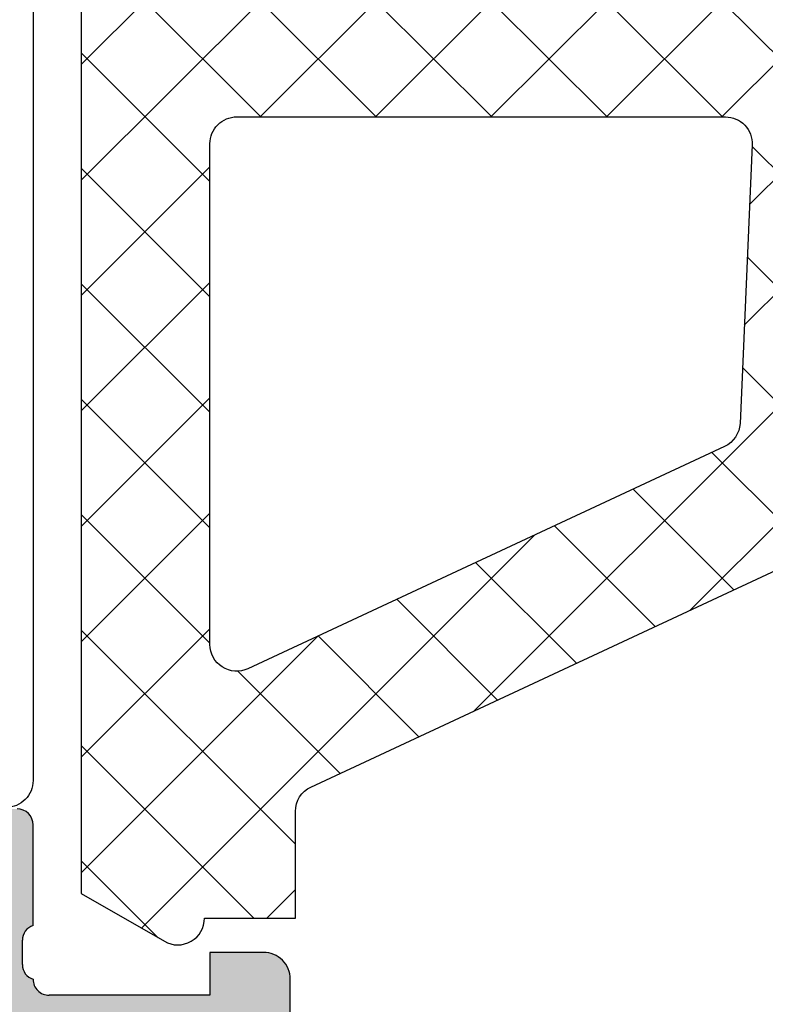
# Model space of a CAD drawing. Header units: millimetres. Extents: x 247761 to 294611, y 172579 to 236863.
# Tile 473 of 596: x 261846 to 261860, y 198228 to 198246. Entities that reach past the tile are written whole.
import ezdxf

# ---------------------------------------------------------------- set-up
doc = ezdxf.new("R2010")
doc.units = ezdxf.units.MM
doc.layers.add('FASÁDA DETAILNÍ', color=4, linetype='Continuous')
doc.layers.add('NOVA', color=240, linetype='Continuous')
pattern_1 = [(135, (0, 0), (-1.077630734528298, -1.077630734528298), []), (225, (0, 0), (1.077630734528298, -1.077630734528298), [])]

# ---------------------------------------------------------------- blocks, each defined once
blk = doc.blocks.new('A$C69D17D4D')
at = {"layer": 'FASÁDA DETAILNÍ'}
h = blk.add_hatch(dxfattribs=at)
h.set_pattern_fill('ANSI37', color=256, scale=0.48, angle=90, style=0)
h.set_pattern_definition(pattern_1)
edge = h.paths.add_edge_path(flags=16)
edge.add_line((-12794.16441493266, 24890.2193893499), (-12795.55726893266, 24890.1196453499))
edge.add_arc((-12795.60012642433, 24890.71811226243), 0.599999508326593, 179.999991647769, 274.0960805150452, ccw=False)
edge.add_arc((-12795.60012642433, 24890.71811243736), 0.5999995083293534, 85.90391948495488, 180.000008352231, ccw=False)
edge.add_line((-12795.55726893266, 24891.3165793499), (-12794.16441493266, 24891.21683534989))
edge.add_arc((-12794.20012940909, 24890.7181123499), 0.5000001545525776, -85.9039355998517, 85.90393559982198, ccw=False)
edge = h.paths.add_edge_path(flags=16)
edge.add_arc((-12791.0001213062, 24892.31810897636), 0.4999996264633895, 179.9999571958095, 270.00004280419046, ccw=False)
edge.add_line((-12791.50012093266, 24892.31810934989), (-12791.50012093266, 24895.91179434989))
edge.add_arc((-12791.00012059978, 24895.9117943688), 0.5000003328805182, 66.7819733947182, 180.0000021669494, ccw=False)
edge.add_line((-12790.80300493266, 24896.3713003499), (-12784.47190293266, 24893.65542234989))
edge.add_arc((-12784.66901885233, 24893.19591700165), 0.4999998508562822, -2.5001106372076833, 66.78191820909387, ccw=False)
edge.add_line((-12784.16949493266, 24893.1741063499), (-12784.20782093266, 24892.29629934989))
edge.add_arc((-12784.70734454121, 24892.31810883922), 0.4999994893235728, 269.9999551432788, 357.5000208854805, ccw=False)
edge.add_line((-12784.70734493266, 24891.81810934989), (-12791.00012093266, 24891.81810934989))
edge = h.paths.add_edge_path(flags=16)
edge.add_line((-12785.59195893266, 24866.7641903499), (-12794.48881193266, 24862.61552034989))
edge.add_arc((-12794.70012106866, 24863.06867409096), 0.4999998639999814, 179.9999703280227, 295.00000791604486, ccw=False)
edge.add_line((-12795.20012093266, 24863.0686743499), (-12795.20012093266, 24872.4181093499))
edge.add_arc((-12794.7001213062, 24872.41810972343), 0.4999996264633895, 89.99995719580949, 180.0000428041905, ccw=False)
edge.add_line((-12794.70012093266, 24872.9181093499), (-12785.57619793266, 24872.9181093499))
edge.add_arc((-12785.57619809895, 24872.41810928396), 0.5000000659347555, -2.5000272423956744, 89.99998094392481, ccw=False)
edge.add_line((-12785.07667393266, 24872.39629934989), (-12785.30374393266, 24867.1955353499))
edge.add_arc((-12785.80326933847, 24867.2173450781), 0.5000012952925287, 295.00009198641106, 357.5000025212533, ccw=False)
edge = h.paths.add_edge_path(flags=16)
edge.add_arc((-12794.7001213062, 24875.61810897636), 0.4999996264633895, 179.9999571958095, 270.00004280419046, ccw=False)
edge.add_line((-12795.20012093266, 24875.61810934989), (-12795.20012093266, 24882.81810934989))
edge.add_arc((-12794.7001213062, 24882.81810972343), 0.4999996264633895, 89.99995719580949, 180.0000428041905, ccw=False)
edge.add_line((-12794.70012093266, 24883.31810934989), (-12793.50012093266, 24883.31810934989))
edge.add_arc((-12793.50011943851, 24885.31810785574), 1.99999850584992, 269.9999571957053, 360.0000428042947)
edge.add_line((-12791.50012093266, 24885.31810934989), (-12791.50012093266, 24889.11810934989))
edge.add_arc((-12791.0001213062, 24889.11810972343), 0.4999996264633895, 89.99995719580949, 180.0000428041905, ccw=False)
edge.add_line((-12791.00012093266, 24889.61810934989), (-12784.84705993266, 24889.61810934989))
edge.add_arc((-12784.84706009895, 24889.11810928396), 0.5000000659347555, -2.5000272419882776, 89.99998094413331, ccw=False)
edge.add_line((-12784.34753593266, 24889.09629934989), (-12784.58767093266, 24883.59629934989))
edge.add_arc((-12785.08719454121, 24883.61810883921), 0.4999994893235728, 269.9999551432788, 357.5000208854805, ccw=False)
edge.add_line((-12785.08719493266, 24883.11810934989), (-12790.40012093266, 24883.11810934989))
edge.add_arc((-12790.40012093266, 24882.01810934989), 1.099999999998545, 90, 270)
edge.add_line((-12790.40012093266, 24880.9181093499), (-12785.22690993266, 24880.9181093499))
edge.add_arc((-12785.22691009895, 24880.41810928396), 0.5000000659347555, -2.5000272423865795, 89.99998094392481, ccw=False)
edge.add_line((-12784.72738593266, 24880.39629934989), (-12784.93695893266, 24875.59629934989))
edge.add_arc((-12785.43648254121, 24875.61810883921), 0.49999948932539, 269.9999551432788, 357.50002088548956, ccw=False)
edge.add_line((-12785.43648293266, 24875.11810934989), (-12794.70012093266, 24875.11810934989))
edge = h.paths.add_edge_path()
edge.add_line((-12793.31366393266, 24860.40505634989), (-12784.52579793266, 24864.50290534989))
edge.add_ellipse((-12785.79365542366, 24867.22183071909), major_axis=(-3.000002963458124, 0), ratio=1, start_angle=115.0000306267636, end_angle=177.4999411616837)
edge.add_line((-12782.79650793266, 24867.09096934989), (-12782.76817393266, 24867.73991934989))
edge.add_ellipse((-12782.26865032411, 24867.71810986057), major_axis=(-0.4999994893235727, 0), ratio=1, start_angle=269.9999551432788, end_angle=357.50002088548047, ccw=False)
edge.add_line((-12782.26864993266, 24868.21810934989), (-12781.30012093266, 24868.21810934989))
edge.add_ellipse((-12781.30012085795, 24868.31810927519), major_axis=(-0.09999992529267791, 0), ratio=1, start_angle=89.99995719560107, end_angle=180.0000428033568)
edge.add_line((-12781.20012093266, 24868.31810934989), (-12781.20012093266, 24868.9181093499))
edge.add_ellipse((-12781.30012085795, 24868.9181094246), major_axis=(-0.09999992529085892, 0), ratio=1, start_angle=179.9999571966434, end_angle=270.0000428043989)
edge.add_line((-12781.30012093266, 24869.01810934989), (-12782.20315893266, 24869.01810934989))
edge.add_ellipse((-12782.20315876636, 24869.51810941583), major_axis=(-0.5000000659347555, 0), ratio=1, start_angle=-2.5000272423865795, end_angle=89.99998094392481, ccw=False)
edge.add_line((-12782.70268293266, 24869.5399193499), (-12782.30884493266, 24878.4402133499))
edge.add_ellipse((-12781.80933365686, 24878.41810924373), major_axis=(-0.5000001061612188, 0), ratio=1, start_angle=269.999917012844, end_angle=357.466230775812, ccw=False)
edge.add_line((-12781.80933293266, 24878.9181093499), (-12781.20012093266, 24878.9181093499))
edge.add_ellipse((-12781.20012085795, 24879.01810927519), major_axis=(-0.09999992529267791, 0), ratio=1, start_angle=89.99995719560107, end_angle=180.0000428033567)
edge.add_line((-12781.10012093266, 24879.01810934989), (-12781.10012093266, 24879.61810934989))
edge.add_ellipse((-12781.20012085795, 24879.6181094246), major_axis=(-0.0999999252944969, 0), ratio=1, start_angle=179.9999571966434, end_angle=270.0000428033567)
edge.add_line((-12781.20012093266, 24879.71810934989), (-12781.72968293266, 24879.71810934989))
edge.add_ellipse((-12781.72968323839, 24880.21810984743), major_axis=(-0.5000004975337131, 0), ratio=1, start_angle=-2.5336979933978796, end_angle=90.00003503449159, ccw=False)
edge.add_line((-12782.22919493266, 24880.24021334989), (-12781.71853893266, 24891.7804383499))
edge.add_ellipse((-12781.21901433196, 24891.75862881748), major_axis=(-0.5000004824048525, 0), ratio=1, start_angle=266.78294269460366, end_angle=357.5000209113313, ccw=False)
edge.add_line((-12781.19095493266, 24892.2578413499), (-12776.05721193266, 24891.96927834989))
edge.add_ellipse((-12776.17276735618, 24891.55886034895), major_axis=(-0.4263754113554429, 0), ratio=1, start_angle=110.75897237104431, end_angle=254.2751455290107, ccw=False)
edge.add_line((-12776.02164393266, 24891.16016534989), (-12776.25424693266, 24891.1614053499))
edge.add_line((-12776.25424693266, 24891.1614053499), (-12778.13682593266, 24891.45954334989))
edge.add_line((-12778.13682593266, 24891.45954334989), (-12780.98611093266, 24891.05911734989))
edge.add_ellipse((-12780.94436033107, 24890.76203675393), major_axis=(-0.2999999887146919, 0), ratio=1, start_angle=-82.00025595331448, end_angle=34.59774638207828)
edge.add_ellipse((-12778.7217892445, 24892.2951501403), major_axis=(-3.00004793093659, 0), ratio=1, start_angle=34.59764128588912, end_angle=108.0084245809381)
edge.add_line((-12777.79430393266, 24889.44207134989), (-12775.53941293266, 24890.0756473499))
edge.add_ellipse((-12775.70034247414, 24890.85085985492), major_axis=(-0.7917403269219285, 0), ratio=1, start_angle=101.7276897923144, end_angle=173.2016537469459)
edge.add_line((-12774.91416893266, 24890.75713734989), (-12774.91294793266, 24891.81534734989))
edge.add_ellipse((-12776.09203415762, 24891.68622310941), major_axis=(-1.18613548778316, 0), ratio=1, start_angle=186.2496781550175, end_angle=251.3444235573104)
edge.add_line((-12775.71261493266, 24892.81003734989), (-12778.95395493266, 24893.90437034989))
edge.add_line((-12778.95395493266, 24893.90437034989), (-12787.00374993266, 24896.79414834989))
edge.add_line((-12787.00374993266, 24896.79414834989), (-12796.90162693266, 24901.12695734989))
edge.add_ellipse((-12797.09989699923, 24900.66794836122), major_axis=(-0.5000002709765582, 0), ratio=1, start_angle=246.6379505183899, end_angle=359.9334236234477)
edge.add_line((-12797.59989693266, 24900.6685293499), (-12797.60053193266, 24900.12182834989))
edge.add_ellipse((-12797.10053182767, 24900.12124807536), major_axis=(-0.5000004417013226, 0), ratio=1, start_angle=-0.06649451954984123, end_angle=66.07917546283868)
edge.add_line((-12797.30326893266, 24899.66419434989), (-12794.09926593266, 24898.2624383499))
edge.add_ellipse((-12794.50012027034, 24897.34629727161), major_axis=(-0.9999993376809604, 0), ratio=1, start_angle=179.9999471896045, end_angle=246.3683852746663, ccw=False)
edge.add_line((-12793.50012093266, 24897.34629634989), (-12793.50012093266, 24892.1183543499))
edge.add_line((-12793.50012093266, 24892.1183543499), (-12795.29959993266, 24892.1183453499))
edge.add_line((-12795.29959993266, 24892.1183453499), (-12795.43754193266, 24892.63314634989))
edge.add_ellipse((-12795.71469595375, 24892.51838109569), major_axis=(-0.2999756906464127, 0), ratio=1, start_angle=202.4937002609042, end_angle=292.50356669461)
edge.add_line((-12795.82950893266, 24892.7955153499), (-12797.09963593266, 24891.94634834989))
edge.add_ellipse((-12796.5999151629, 24891.08048416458), major_axis=(-0.9997207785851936, 0), ratio=1, start_angle=-60.00923930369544, end_angle=0.007611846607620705)
edge.add_line((-12797.59963593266, 24891.08035134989), (-12797.59960493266, 24890.35599034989))
edge.add_ellipse((-12796.59986710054, 24890.35619840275), major_axis=(-0.9997378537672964, 0), ratio=1, start_angle=0.01192367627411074, end_angle=60.00867505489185)
edge.add_line((-12797.09960493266, 24889.4903243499), (-12795.82950893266, 24888.6411573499))
edge.add_ellipse((-12795.71469704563, 24888.91830484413), major_axis=(-0.2999875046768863, 0), ratio=1, start_angle=67.49759382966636, end_angle=157.50139619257)
edge.add_line((-12795.43754193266, 24888.8035113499), (-12795.29956993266, 24889.31832734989))
edge.add_line((-12795.29956993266, 24889.31832734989), (-12793.50012093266, 24889.31833534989))
edge.add_line((-12793.50012093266, 24889.31833534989), (-12793.50012093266, 24886.1181083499))
edge.add_ellipse((-12793.80012070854, 24886.11810812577), major_axis=(-0.2999997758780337, 0), ratio=1, start_angle=89.99995719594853, end_angle=180.0000428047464, ccw=False)
edge.add_line((-12793.80012093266, 24885.81810834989), (-12797.10011693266, 24885.81810834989))
edge.add_ellipse((-12797.1001173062, 24885.31810872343), major_axis=(-0.4999996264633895, 0), ratio=1, start_angle=-90.00004280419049, end_angle=4.280419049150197e-05)
edge.add_line((-12797.60011693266, 24885.31810834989), (-12797.60011693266, 24858.42048634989))
edge.add_line((-12797.60011693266, 24858.42048634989), (-12796.04972493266, 24857.5253683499))
edge.add_ellipse((-12795.7997248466, 24857.95838090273), major_axis=(-0.4999999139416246, 0), ratio=1, start_angle=59.99998291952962, end_angle=179.999936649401)
edge.add_line((-12795.29972493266, 24857.95838034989), (-12793.60235393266, 24857.95838034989))
edge.add_line((-12793.60235393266, 24857.95838034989), (-12793.60235393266, 24859.95190234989))
edge.add_ellipse((-12793.10235367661, 24859.95190269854), major_axis=(-0.500000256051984, 0), ratio=1, start_angle=-64.99987141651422, end_angle=3.9951416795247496e-05, ccw=False)
h = blk.add_hatch(dxfattribs=at)
h.set_pattern_fill('ANSI37', color=256, scale=0.48, angle=90, style=0)
h.set_pattern_definition(pattern_1)
edge = h.paths.add_edge_path(flags=16)
edge.add_line((-12794.16441475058, 24890.2193893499), (-12795.55726875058, 24890.1196453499))
edge.add_arc((-12795.60012624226, 24890.71811226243), 0.599999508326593, 179.999991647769, 274.0960805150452, ccw=False)
edge.add_arc((-12795.60012624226, 24890.71811243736), 0.5999995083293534, 85.90391948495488, 180.000008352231, ccw=False)
edge.add_line((-12795.55726875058, 24891.3165793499), (-12794.16441475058, 24891.21683534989))
edge.add_arc((-12794.20012922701, 24890.7181123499), 0.5000001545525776, -85.9039355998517, 85.90393559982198, ccw=False)
edge = h.paths.add_edge_path(flags=16)
edge.add_arc((-12791.00012112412, 24892.31810897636), 0.4999996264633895, 179.9999571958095, 270.00004280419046, ccw=False)
edge.add_line((-12791.50012075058, 24892.31810934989), (-12791.50012075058, 24895.91179434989))
edge.add_arc((-12791.0001204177, 24895.9117943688), 0.5000003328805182, 66.7819733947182, 180.0000021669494, ccw=False)
edge.add_line((-12790.80300475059, 24896.3713003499), (-12784.47190275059, 24893.65542234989))
edge.add_arc((-12784.66901867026, 24893.19591700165), 0.4999998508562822, -2.5001106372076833, 66.78191820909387, ccw=False)
edge.add_line((-12784.16949475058, 24893.1741063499), (-12784.20782075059, 24892.29629934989))
edge.add_arc((-12784.70734435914, 24892.31810883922), 0.4999994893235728, 269.9999551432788, 357.5000208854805, ccw=False)
edge.add_line((-12784.70734475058, 24891.81810934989), (-12791.00012075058, 24891.81810934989))
edge = h.paths.add_edge_path(flags=16)
edge.add_line((-12785.59195875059, 24866.7641903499), (-12794.48881175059, 24862.61552034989))
edge.add_arc((-12794.70012088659, 24863.06867409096), 0.4999998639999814, 179.9999703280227, 295.00000791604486, ccw=False)
edge.add_line((-12795.20012075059, 24863.0686743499), (-12795.20012075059, 24872.4181093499))
edge.add_arc((-12794.70012112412, 24872.41810972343), 0.4999996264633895, 89.99995719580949, 180.0000428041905, ccw=False)
edge.add_line((-12794.70012075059, 24872.9181093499), (-12785.57619775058, 24872.9181093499))
edge.add_arc((-12785.57619791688, 24872.41810928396), 0.5000000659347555, -2.5000272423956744, 89.99998094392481, ccw=False)
edge.add_line((-12785.07667375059, 24872.39629934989), (-12785.30374375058, 24867.1955353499))
edge.add_arc((-12785.80326915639, 24867.2173450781), 0.5000012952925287, 295.00009198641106, 357.5000025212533, ccw=False)
edge = h.paths.add_edge_path(flags=16)
edge.add_arc((-12794.70012112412, 24875.61810897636), 0.4999996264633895, 179.9999571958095, 270.00004280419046, ccw=False)
edge.add_line((-12795.20012075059, 24875.61810934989), (-12795.20012075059, 24882.81810934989))
edge.add_arc((-12794.70012112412, 24882.81810972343), 0.4999996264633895, 89.99995719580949, 180.0000428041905, ccw=False)
edge.add_line((-12794.70012075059, 24883.31810934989), (-12793.50012075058, 24883.31810934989))
edge.add_arc((-12793.50011925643, 24885.31810785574), 1.99999850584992, 269.9999571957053, 360.0000428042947)
edge.add_line((-12791.50012075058, 24885.31810934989), (-12791.50012075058, 24889.11810934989))
edge.add_arc((-12791.00012112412, 24889.11810972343), 0.4999996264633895, 89.99995719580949, 180.0000428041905, ccw=False)
edge.add_line((-12791.00012075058, 24889.61810934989), (-12784.84705975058, 24889.61810934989))
edge.add_arc((-12784.84705991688, 24889.11810928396), 0.5000000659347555, -2.5000272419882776, 89.99998094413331, ccw=False)
edge.add_line((-12784.34753575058, 24889.09629934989), (-12784.58767075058, 24883.59629934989))
edge.add_arc((-12785.08719435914, 24883.61810883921), 0.4999994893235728, 269.9999551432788, 357.5000208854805, ccw=False)
edge.add_line((-12785.08719475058, 24883.11810934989), (-12790.40012075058, 24883.11810934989))
edge.add_arc((-12790.40012075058, 24882.01810934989), 1.099999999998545, 90, 270)
edge.add_line((-12790.40012075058, 24880.9181093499), (-12785.22690975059, 24880.9181093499))
edge.add_arc((-12785.22690991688, 24880.41810928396), 0.5000000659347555, -2.5000272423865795, 89.99998094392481, ccw=False)
edge.add_line((-12784.72738575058, 24880.39629934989), (-12784.93695875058, 24875.59629934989))
edge.add_arc((-12785.43648235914, 24875.61810883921), 0.49999948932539, 269.9999551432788, 357.50002088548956, ccw=False)
edge.add_line((-12785.43648275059, 24875.11810934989), (-12794.70012075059, 24875.11810934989))
edge = h.paths.add_edge_path()
edge.add_line((-12793.31366375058, 24860.40505634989), (-12784.52579775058, 24864.50290534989))
edge.add_ellipse((-12785.79365524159, 24867.22183071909), major_axis=(-3.000002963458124, 0), ratio=1, start_angle=115.0000306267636, end_angle=177.4999411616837)
edge.add_line((-12782.79650775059, 24867.09096934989), (-12782.76817375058, 24867.73991934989))
edge.add_ellipse((-12782.26865014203, 24867.71810986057), major_axis=(-0.4999994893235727, 0), ratio=1, start_angle=269.9999551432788, end_angle=357.50002088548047, ccw=False)
edge.add_line((-12782.26864975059, 24868.21810934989), (-12781.30012075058, 24868.21810934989))
edge.add_ellipse((-12781.30012067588, 24868.31810927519), major_axis=(-0.09999992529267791, 0), ratio=1, start_angle=89.99995719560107, end_angle=180.0000428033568)
edge.add_line((-12781.20012075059, 24868.31810934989), (-12781.20012075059, 24868.9181093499))
edge.add_ellipse((-12781.30012067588, 24868.9181094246), major_axis=(-0.09999992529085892, 0), ratio=1, start_angle=179.9999571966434, end_angle=270.0000428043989)
edge.add_line((-12781.30012075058, 24869.01810934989), (-12782.20315875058, 24869.01810934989))
edge.add_ellipse((-12782.20315858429, 24869.51810941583), major_axis=(-0.5000000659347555, 0), ratio=1, start_angle=-2.5000272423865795, end_angle=89.99998094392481, ccw=False)
edge.add_line((-12782.70268275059, 24869.5399193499), (-12782.30884475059, 24878.4402133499))
edge.add_ellipse((-12781.80933347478, 24878.41810924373), major_axis=(-0.5000001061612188, 0), ratio=1, start_angle=269.999917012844, end_angle=357.466230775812, ccw=False)
edge.add_line((-12781.80933275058, 24878.9181093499), (-12781.20012075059, 24878.9181093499))
edge.add_ellipse((-12781.20012067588, 24879.01810927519), major_axis=(-0.09999992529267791, 0), ratio=1, start_angle=89.99995719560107, end_angle=180.0000428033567)
edge.add_line((-12781.10012075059, 24879.01810934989), (-12781.10012075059, 24879.61810934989))
edge.add_ellipse((-12781.20012067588, 24879.6181094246), major_axis=(-0.0999999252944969, 0), ratio=1, start_angle=179.9999571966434, end_angle=270.0000428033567)
edge.add_line((-12781.20012075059, 24879.71810934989), (-12781.72968275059, 24879.71810934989))
edge.add_ellipse((-12781.72968305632, 24880.21810984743), major_axis=(-0.5000004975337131, 0), ratio=1, start_angle=-2.5336979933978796, end_angle=90.00003503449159, ccw=False)
edge.add_line((-12782.22919475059, 24880.24021334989), (-12781.71853875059, 24891.7804383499))
edge.add_ellipse((-12781.21901414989, 24891.75862881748), major_axis=(-0.5000004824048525, 0), ratio=1, start_angle=266.78294269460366, end_angle=357.5000209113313, ccw=False)
edge.add_line((-12781.19095475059, 24892.2578413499), (-12776.05721175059, 24891.96927834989))
edge.add_ellipse((-12776.17276717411, 24891.55886034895), major_axis=(-0.4263754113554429, 0), ratio=1, start_angle=110.75897237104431, end_angle=254.2751455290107, ccw=False)
edge.add_line((-12776.02164375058, 24891.16016534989), (-12776.25424675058, 24891.1614053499))
edge.add_line((-12776.25424675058, 24891.1614053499), (-12778.13682575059, 24891.45954334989))
edge.add_line((-12778.13682575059, 24891.45954334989), (-12780.98611075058, 24891.05911734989))
edge.add_ellipse((-12780.94436014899, 24890.76203675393), major_axis=(-0.2999999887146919, 0), ratio=1, start_angle=-82.00025595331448, end_angle=34.59774638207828)
edge.add_ellipse((-12778.72178906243, 24892.2951501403), major_axis=(-3.00004793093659, 0), ratio=1, start_angle=34.59764128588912, end_angle=108.0084245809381)
edge.add_line((-12777.79430375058, 24889.44207134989), (-12775.53941275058, 24890.0756473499))
edge.add_ellipse((-12775.70034229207, 24890.85085985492), major_axis=(-0.7917403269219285, 0), ratio=1, start_angle=101.7276897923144, end_angle=173.2016537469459)
edge.add_line((-12774.91416875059, 24890.75713734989), (-12774.91294775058, 24891.81534734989))
edge.add_ellipse((-12776.09203397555, 24891.68622310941), major_axis=(-1.18613548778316, 0), ratio=1, start_angle=186.2496781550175, end_angle=251.3444235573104)
edge.add_line((-12775.71261475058, 24892.81003734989), (-12778.95395475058, 24893.90437034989))
edge.add_line((-12778.95395475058, 24893.90437034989), (-12787.00374975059, 24896.79414834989))
edge.add_line((-12787.00374975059, 24896.79414834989), (-12796.90162675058, 24901.12695734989))
edge.add_ellipse((-12797.09989681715, 24900.66794836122), major_axis=(-0.5000002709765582, 0), ratio=1, start_angle=246.6379505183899, end_angle=359.9334236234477)
edge.add_line((-12797.59989675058, 24900.6685293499), (-12797.60053175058, 24900.12182834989))
edge.add_ellipse((-12797.1005316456, 24900.12124807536), major_axis=(-0.5000004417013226, 0), ratio=1, start_angle=-0.06649451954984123, end_angle=66.07917546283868)
edge.add_line((-12797.30326875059, 24899.66419434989), (-12794.09926575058, 24898.2624383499))
edge.add_ellipse((-12794.50012008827, 24897.34629727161), major_axis=(-0.9999993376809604, 0), ratio=1, start_angle=179.9999471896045, end_angle=246.3683852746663, ccw=False)
edge.add_line((-12793.50012075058, 24897.34629634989), (-12793.50012075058, 24892.1183543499))
edge.add_line((-12793.50012075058, 24892.1183543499), (-12795.29959975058, 24892.1183453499))
edge.add_line((-12795.29959975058, 24892.1183453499), (-12795.43754175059, 24892.63314634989))
edge.add_ellipse((-12795.71469577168, 24892.51838109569), major_axis=(-0.2999756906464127, 0), ratio=1, start_angle=202.4937002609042, end_angle=292.50356669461)
edge.add_line((-12795.82950875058, 24892.7955153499), (-12797.09963575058, 24891.94634834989))
edge.add_ellipse((-12796.59991498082, 24891.08048416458), major_axis=(-0.9997207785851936, 0), ratio=1, start_angle=-60.00923930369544, end_angle=0.007611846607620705)
edge.add_line((-12797.59963575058, 24891.08035134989), (-12797.59960475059, 24890.35599034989))
edge.add_ellipse((-12796.59986691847, 24890.35619840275), major_axis=(-0.9997378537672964, 0), ratio=1, start_angle=0.01192367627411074, end_angle=60.00867505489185)
edge.add_line((-12797.09960475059, 24889.4903243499), (-12795.82950875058, 24888.6411573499))
edge.add_ellipse((-12795.71469686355, 24888.91830484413), major_axis=(-0.2999875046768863, 0), ratio=1, start_angle=67.49759382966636, end_angle=157.50139619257)
edge.add_line((-12795.43754175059, 24888.8035113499), (-12795.29956975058, 24889.31832734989))
edge.add_line((-12795.29956975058, 24889.31832734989), (-12793.50012075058, 24889.31833534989))
edge.add_line((-12793.50012075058, 24889.31833534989), (-12793.50012075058, 24886.1181083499))
edge.add_ellipse((-12793.80012052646, 24886.11810812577), major_axis=(-0.2999997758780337, 0), ratio=1, start_angle=89.99995719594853, end_angle=180.0000428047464, ccw=False)
edge.add_line((-12793.80012075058, 24885.81810834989), (-12797.10011675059, 24885.81810834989))
edge.add_ellipse((-12797.10011712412, 24885.31810872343), major_axis=(-0.4999996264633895, 0), ratio=1, start_angle=-90.00004280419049, end_angle=4.280419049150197e-05)
edge.add_line((-12797.60011675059, 24885.31810834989), (-12797.60011675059, 24858.42048634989))
edge.add_line((-12797.60011675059, 24858.42048634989), (-12796.04972475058, 24857.5253683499))
edge.add_ellipse((-12795.79972466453, 24857.95838090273), major_axis=(-0.4999999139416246, 0), ratio=1, start_angle=59.99998291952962, end_angle=179.999936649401)
edge.add_line((-12795.29972475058, 24857.95838034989), (-12793.60235375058, 24857.95838034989))
edge.add_line((-12793.60235375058, 24857.95838034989), (-12793.60235375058, 24859.95190234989))
edge.add_ellipse((-12793.10235349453, 24859.95190269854), major_axis=(-0.500000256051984, 0), ratio=1, start_angle=-64.99987141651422, end_angle=3.9951416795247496e-05, ccw=False)
h = blk.add_hatch(dxfattribs=at)
h.set_pattern_fill('LINIE', color=256, scale=1.2, angle=270, style=0)
h.set_pattern_definition([(270, (-12817.78308286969, 24899.94272540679), (1.2, -2.20433997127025e-16), [])])
edge = h.paths.add_edge_path()
edge.add_arc((-12799.80931041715, 24896.40802904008), 0.3000000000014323, 179.9979247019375, 269.9979247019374)
edge.add_line((-12799.80932128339, 24896.10802904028), (-12798.99898995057, 24896.10800041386))
edge.add_arc((-12798.99900538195, 24895.608003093), 0.4999973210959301, -0.0023822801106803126, 89.99823168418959, ccw=False)
edge.add_line((-12798.49900806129, 24895.60798230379), (-12798.4976875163, 24894.76691005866))
edge.add_arc((-12798.2976875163, 24894.76691005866), 0.1999999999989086, 180, 270)
edge.add_line((-12798.2976875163, 24894.56691005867), (-12794.19768751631, 24894.56691005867))
edge.add_arc((-12794.19768751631, 24894.06691005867), 0.5, 0, 90, ccw=False)
edge.add_line((-12793.69768751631, 24894.06691005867), (-12793.69768751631, 24893.23616083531))
edge.add_arc((-12794.69768751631, 24893.23616083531), 1, -74.99999999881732, 0, ccw=False)
edge.add_line((-12794.43886847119, 24892.27023500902), (-12795.19768751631, 24892.06691005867))
edge.add_line((-12795.19768751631, 24892.06691005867), (-12795.19768751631, 24893.06691005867))
edge.add_line((-12795.19768751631, 24893.06691005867), (-12797.4976875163, 24893.06691005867))
edge.add_arc((-12797.49597827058, 24892.06278357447), 1.004127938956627, 90.09753001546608, 179.7659122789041)
edge.add_line((-12798.50009782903, 24892.06688602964), (-12798.50009782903, 24889.0670076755))
edge.add_arc((-12797.49597848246, 24889.07103603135), 1.004127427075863, 180.2298596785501, 269.9024820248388)
edge.add_line((-12797.4976875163, 24888.06691005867), (-12795.19768751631, 24888.06691005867))
edge.add_line((-12795.19768751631, 24888.06691005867), (-12795.19768751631, 24889.06691005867))
edge.add_line((-12795.19768751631, 24889.06691005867), (-12794.43886847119, 24888.86358510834))
edge.add_arc((-12794.69768751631, 24887.89765928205), 0.9999999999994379, 0, 74.99999999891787, ccw=False)
edge.add_line((-12793.69768751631, 24887.89765928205), (-12793.69768751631, 24887.06691005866))
edge.add_arc((-12794.19768751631, 24887.06691005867), 0.499999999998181, 269.99999999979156, 359.9999999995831, ccw=False)
edge.add_line((-12794.19768751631, 24886.56691005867), (-12798.2976875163, 24886.56691005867))
edge.add_arc((-12798.2959589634, 24886.36273696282), 0.2041804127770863, 90.4850610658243, 178.8441310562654)
edge.add_line((-12798.50009782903, 24886.36685576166), (-12798.50012075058, 24860.52548895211))
edge.add_arc((-12799.00011807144, 24860.52550438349), 0.499997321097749, 269.99761772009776, 359.99823168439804, ccw=False)
edge.add_line((-12799.00013886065, 24860.02550706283), (-12799.81047019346, 24860.02553568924))
edge.add_arc((-12799.8104810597, 24859.72553568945), 0.2999999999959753, 89.99792470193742, 179.9979247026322)
edge.add_line((-12800.1104810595, 24859.72554655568), (-12800.11023603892, 24857.32554816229))
edge.add_arc((-12800.61023201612, 24857.32556363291), 0.4999959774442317, 269.9976222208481, 359.9982271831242, ccw=False)
edge.add_line((-12800.610252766, 24856.8255676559), (-12804.0867942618, 24856.82569430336))
edge.add_arc((-12803.94444776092, 24857.81550722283), 0.9999960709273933, 147.2709086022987, 261.81631665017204, ccw=False)
edge.add_line((-12804.78568082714, 24858.35617261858), (-12803.46712839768, 24860.63978170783))
edge.add_arc((-12803.90013205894, 24860.88979736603), 0.5000000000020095, 329.9979281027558, 359.9978647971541)
edge.add_line((-12803.40013205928, 24860.88977873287), (-12803.39904574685, 24895.24404748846))
edge.add_arc((-12803.89904574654, 24895.24406507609), 0.5000000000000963, 359.9979846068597, 389.9979213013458)
edge.add_line((-12803.4660239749, 24895.49404936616), (-12804.78441097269, 24897.77775396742))
edge.add_arc((-12803.94313874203, 24898.31835842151), 0.9999960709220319, 98.17953275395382, 212.7249408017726, ccw=False)
edge.add_line((-12804.08541353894, 24899.30818165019), (-12800.60887204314, 24899.30805500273))
edge.add_arc((-12800.60888751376, 24898.80805902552), 0.4999959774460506, -0.002377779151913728, 89.99822718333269, ccw=False)
edge.add_line((-12800.10889153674, 24898.80803827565), (-12800.10931041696, 24896.40803990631))
edge = h.paths.add_edge_path(flags=16)
edge.add_line((-12800.299586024, 24872.21691630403), (-12801.59958013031, 24872.21691630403))
edge.add_arc((-12801.59958376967, 24871.71691994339), 0.499996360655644, 89.99958295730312, 180.0004170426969)
edge.add_line((-12802.09958013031, 24871.71691630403), (-12802.09958013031, 24862.86692240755))
edge.add_arc((-12801.59958376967, 24862.86691876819), 0.4999963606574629, 179.9995829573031, 270.0004170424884)
edge.add_line((-12801.59958013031, 24862.36692240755), (-12800.29958602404, 24862.36692240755))
edge.add_arc((-12800.29956945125, 24862.86692240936), 0.500000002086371, 269.9981008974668, 359.9999997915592)
edge.add_line((-12799.79956944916, 24862.86692240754), (-12799.79956944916, 24871.71691630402))
edge.add_arc((-12800.29956945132, 24871.71691630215), 0.5000000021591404, 2.151109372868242e-07, 90.00189908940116)
edge = h.paths.add_edge_path(flags=16)
edge.add_arc((-12800.29956944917, 24882.41692240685), 0.5, 359.9999999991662, 450)
edge.add_line((-12800.29956944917, 24882.91692240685), (-12801.59958013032, 24882.91692240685))
edge.add_arc((-12801.59958013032, 24882.41692240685), 0.499999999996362, 90, 180.0000000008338)
edge.add_line((-12802.09958013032, 24882.41692240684), (-12802.09958013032, 24873.71691630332))
edge.add_arc((-12801.59958013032, 24873.71691630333), 0.5, 180.0000000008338, 269.9999999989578)
edge.add_line((-12801.59958013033, 24873.21691630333), (-12800.29956944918, 24873.21691630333))
edge.add_arc((-12800.29956944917, 24873.71691630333), 0.5, 269.9999999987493, 359.9999999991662)
edge.add_line((-12799.79956944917, 24873.71691630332), (-12799.79956944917, 24882.41692240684))
edge = h.paths.add_edge_path(flags=16)
edge.add_arc((-12801.59958376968, 24884.41691876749), 0.4999963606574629, 179.9995829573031, 270.0004170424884)
edge.add_line((-12801.59958013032, 24883.91692240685), (-12800.29958602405, 24883.91692240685))
edge.add_arc((-12800.29956945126, 24884.41692240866), 0.5000000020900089, 269.9981008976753, 359.9999997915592)
edge.add_line((-12799.79956944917, 24884.41692240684), (-12799.79956944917, 24893.26693156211))
edge.add_arc((-12800.29955419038, 24893.26693156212), 0.4999847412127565, 359.9999999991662, 449.9999999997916)
edge.add_line((-12800.29955419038, 24893.76691630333), (-12801.59956487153, 24893.76691630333))
edge.add_arc((-12801.59956487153, 24893.26690104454), 0.5000152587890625, 90.00000000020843, 180.0000000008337)
edge.add_line((-12802.09958013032, 24893.26690104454), (-12802.09958013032, 24884.41692240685))
h = blk.add_hatch(color=256, dxfattribs=at)
edge = h.paths.add_edge_path()
edge.add_arc((-12816.79999002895, 24856.93811970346), 0.120000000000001, 180.0000000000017, 270.00000000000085, ccw=False)
edge.add_line((-12816.91999002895, 24856.93811970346), (-12816.91999002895, 24859.69811770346))
edge.add_arc((-12817.21999002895, 24859.69811770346), 0.3000000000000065, 360, 449.9999999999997)
edge.add_line((-12817.21999002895, 24859.99811770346), (-12818.199964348, 24859.99811770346))
edge.add_arc((-12818.199964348, 24859.69811770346), 0.3000000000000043, 89.99999999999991, 180)
edge.add_line((-12818.499964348, 24859.69811770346), (-12818.499964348, 24857.81810670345))
edge.add_arc((-12818.57883144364, 24857.55056336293), 0.2789255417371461, -1.1628700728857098, 73.57540544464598, ccw=False)
edge.add_line((-12818.299963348, 24857.54490270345), (-12818.299963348, 24857.09130870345))
edge.add_arc((-12818.57880079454, 24857.08564029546), 0.2788950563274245, -73.58012358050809, 1.1645893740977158, ccw=False)
edge.add_line((-12818.499964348, 24856.81811970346), (-12819.30013906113, 24856.81811970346))
edge.add_arc((-12819.30013906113, 24855.81811970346), 0.9999999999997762, 89.99999999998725, 179.9999999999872)
edge.add_line((-12820.30013906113, 24855.81811970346), (-12820.30013906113, 24852.31811234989))
edge.add_arc((-12819.30011923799, 24852.31813217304), 1.000019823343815, 180.0011357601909, 269.9988642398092)
edge.add_line((-12819.30013906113, 24851.31811234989), (-12818.80013906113, 24851.31811234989))
edge.add_line((-12818.80013906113, 24851.31811234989), (-12818.80013906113, 24853.81811234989))
edge.add_arc((-12817.80009367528, 24853.81806696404), 1.000045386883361, 90.0026002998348, 179.9973997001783, ccw=False)
edge.add_line((-12817.80013906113, 24854.81811234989), (-12816.50012075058, 24854.81811234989))
edge.add_arc((-12816.50017325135, 24853.81805984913), 1.000052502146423, 0.003007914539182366, 89.99699208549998, ccw=False)
edge.add_line((-12815.50012075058, 24853.81811234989), (-12815.50012075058, 24846.81811234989))
edge.add_arc((-12816.02524250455, 24846.31811234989), 0.7250881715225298, -43.59618388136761, 43.59618388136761, ccw=False)
edge.add_line((-12815.50012075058, 24845.81811234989), (-12815.50012075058, 24839.78402421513))
edge.add_arc((-12816.50017325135, 24839.7840767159), 1.000052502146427, 270.0030079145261, 359.9969920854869, ccw=False)
edge.add_line((-12816.50012075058, 24838.78402421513), (-12817.80013906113, 24838.78402421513))
edge.add_arc((-12817.80009367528, 24839.78406960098), 1.000045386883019, 180.0026002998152, 269.9973997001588, ccw=False)
edge.add_line((-12818.80013906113, 24839.78402421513), (-12818.80013906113, 24841.31811234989))
edge.add_line((-12818.80013906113, 24841.31811234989), (-12819.40014516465, 24841.31811234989))
edge.add_line((-12819.40014516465, 24841.31811234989), (-12820.50012075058, 24840.21810624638))
edge.add_line((-12820.50012075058, 24840.21810624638), (-12820.50012075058, 24836.81811234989))
edge.add_line((-12820.50012075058, 24836.81811234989), (-12793.50021993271, 24836.81811234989))
edge.add_line((-12793.50021993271, 24836.81811234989), (-12793.50021993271, 24840.21810624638))
edge.add_line((-12793.50021993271, 24840.21810624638), (-12794.60019551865, 24841.31811234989))
edge.add_line((-12794.60019551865, 24841.31811234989), (-12795.20020162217, 24841.31811234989))
edge.add_line((-12795.20020162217, 24841.31811234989), (-12795.20020162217, 24839.78402421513))
edge.add_arc((-12796.20024700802, 24839.78406960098), 1.000045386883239, 270.0026002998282, 359.9973997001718, ccw=False)
edge.add_line((-12796.20020162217, 24838.78402421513), (-12797.50021993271, 24838.78402421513))
edge.add_arc((-12797.50016743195, 24839.7840767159), 1.000052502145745, 180.0030079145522, 269.99699208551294, ccw=False)
edge.add_line((-12798.50021993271, 24839.78402421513), (-12798.50021993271, 24845.81811234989))
edge.add_arc((-12797.97509817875, 24846.31811234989), 0.7250881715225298, 136.4038161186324, 223.5961838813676, ccw=False)
edge.add_line((-12798.50021993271, 24846.81811234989), (-12798.50021993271, 24853.81811234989))
edge.add_arc((-12797.50016743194, 24853.81805984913), 1.000052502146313, 90.00300791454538, 179.99699208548, ccw=False)
edge.add_line((-12797.50021993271, 24854.81811234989), (-12796.20020162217, 24854.81811234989))
edge.add_arc((-12796.20024700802, 24853.81806696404), 1.000045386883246, 0.0026002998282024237, 89.9973997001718, ccw=False)
edge.add_line((-12795.20020162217, 24853.81811234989), (-12795.20020162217, 24851.31811234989))
edge.add_line((-12795.20020162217, 24851.31811234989), (-12794.70020162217, 24851.31811234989))
edge.add_arc((-12794.70022144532, 24852.31813217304), 1.000019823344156, 270.0011357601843, 359.9988642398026)
edge.add_line((-12793.70020162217, 24852.31811234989), (-12793.70020162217, 24856.81811234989))
edge.add_arc((-12794.20019130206, 24856.81812267), 0.4999896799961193, 359.9988173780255, 450.0011826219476)
edge.add_line((-12794.20020162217, 24857.31811234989), (-12795.20020162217, 24857.31811234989))
edge.add_line((-12795.20020162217, 24857.31811234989), (-12795.20020162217, 24856.51810929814))
edge.add_line((-12795.20020162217, 24856.51810929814), (-12798.20021688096, 24856.51810929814))
edge.add_arc((-12798.20021957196, 24856.81811701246), 0.3000077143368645, 179.9994860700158, 270.00051393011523, ccw=False)
edge.add_arc((-12798.42139083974, 24857.08564029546), 0.2788950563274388, 178.8354106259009, 253.5801235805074, ccw=False)
edge.add_line((-12798.70022828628, 24857.09130870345), (-12798.70022828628, 24857.54490270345))
edge.add_arc((-12798.42136019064, 24857.55056336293), 0.2789255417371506, 106.42459455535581, 181.1628700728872, ccw=False)
edge.add_line((-12798.50022728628, 24857.81810670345), (-12798.50022728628, 24859.69811770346))
edge.add_arc((-12798.80022728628, 24859.69811770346), 0.3000000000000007, 359.9999999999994, 449.9999999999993)
edge.add_line((-12798.80022728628, 24859.99811770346), (-12799.78020160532, 24859.99811770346))
edge.add_arc((-12799.78020160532, 24859.69811770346), 0.3000000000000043, 90.00000000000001, 180)
edge.add_line((-12800.08020160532, 24859.69811770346), (-12800.08020160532, 24856.93811970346))
edge.add_arc((-12800.20020160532, 24856.93811970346), 0.1200000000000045, 270, 359.9999999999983, ccw=False)
edge.add_line((-12800.20020160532, 24856.81811970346), (-12804.50022728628, 24856.81811970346))
edge.add_arc((-12804.50022728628, 24857.31811970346), 0.4999999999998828, 180.000000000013, 270.0000000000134, ccw=False)
edge.add_line((-12805.00022728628, 24857.31811970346), (-12805.00022728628, 24858.01811970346))
edge.add_line((-12805.00022728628, 24858.01811970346), (-12803.61873182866, 24860.41094002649))
edge.add_arc((-12803.73834707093, 24860.47999991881), 0.1381197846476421, 329.9999999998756, 457.702437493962)
edge.add_arc((-12803.29072868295, 24855.63864868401), 4.999999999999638, 95.34922800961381, 161.2905992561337)
edge.add_arc((-12808.50009581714, 24857.40287487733), 0.5000000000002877, 198.7094007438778, 341.2905992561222, ccw=False)
edge.add_arc((-12813.70946295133, 24855.63864868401), 4.999999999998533, 18.70940074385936, 84.65077199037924)
edge.add_arc((-12813.26184456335, 24860.47999991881), 0.1381197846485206, 82.29756250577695, 209.9999999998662)
edge.add_line((-12813.38145980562, 24860.41094002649), (-12811.999964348, 24858.01811970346))
edge.add_line((-12811.999964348, 24858.01811970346), (-12811.999964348, 24857.31811970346))
edge.add_arc((-12812.499964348, 24857.31811970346), 0.5000000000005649, 269.9999999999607, 359.9999999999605, ccw=False)
edge.add_line((-12812.499964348, 24856.81811970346), (-12816.79999002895, 24856.81811970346))
edge = h.paths.add_edge_path(flags=16)
edge.add_arc((-12801.50021230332, 24838.91811845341), 0.5, 270, 360, ccw=False)
edge.add_line((-12801.50021230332, 24838.41811845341), (-12813.50012075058, 24838.41811845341))
edge.add_arc((-12813.50012075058, 24838.91811845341), 0.5, 180, 270, ccw=False)
edge.add_line((-12814.00012075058, 24838.91811845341), (-12814.00012075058, 24854.61810014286))
edge.add_arc((-12813.50012075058, 24854.61810014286), 0.5, 90, 180, ccw=False)
edge.add_line((-12813.50012075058, 24855.11810014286), (-12801.50021230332, 24855.11810014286))
edge.add_arc((-12801.50021230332, 24854.61810014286), 0.5, 0, 90, ccw=False)
edge.add_line((-12801.00021230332, 24854.61810014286), (-12801.00021230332, 24853.11810014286))
edge.add_line((-12801.00021230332, 24853.11810014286), (-12800.50021230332, 24853.11810014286))
edge.add_arc((-12800.50021230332, 24852.61810014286), 0.5000000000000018, 3.979039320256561e-13, 90, ccw=False)
edge.add_line((-12800.00021230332, 24852.61810014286), (-12800.00021230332, 24840.91811845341))
edge.add_arc((-12800.50021230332, 24840.91811845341), 0.5, 270, 359.9999999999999, ccw=False)
edge.add_line((-12800.50021230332, 24840.41811845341), (-12801.00021230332, 24840.41811845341))
edge.add_line((-12801.00021230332, 24840.41811845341), (-12801.00021230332, 24838.91811845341))
for p, q in [((-12798.50022728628, 24857.81810670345), (-12798.50022728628, 24859.69811770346)), ((-12798.70022828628, 24857.09130870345), (-12798.70022828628, 24857.54490270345)), ((-12794.20020162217, 24857.31811234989), (-12795.20020162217, 24857.31811234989)), ((-12795.20020162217, 24857.31811234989), (-12795.20020162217, 24856.51810929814)), ((-12793.70020162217, 24852.31811234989), (-12793.70020162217, 24856.81811234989)), ((-12795.20020162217, 24856.51810929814), (-12798.20021688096, 24856.51810929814))]:
    blk.add_line(p, q, dxfattribs=at)
at = {"layer": 'FASÁDA DETAILNÍ', "extrusion": (0, 0, -1)}
for points in [[(12797.60011693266, 24885.31810834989), (12797.60011693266, 24858.42048634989), (12796.04972493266, 24857.5253683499), (12796.04972493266, 24857.5253683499, -0.57735), (12795.29972493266, 24857.95838034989), (12793.60235393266, 24857.95838034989), (12793.60235393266, 24859.95190234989), (12793.60235393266, 24859.95190234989, 0.291473), (12793.31366393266, 24860.40505634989), (12793.31366393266, 24860.40505634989), (12784.52579793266, 24864.50290534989)], [(12797.60011675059, 24885.31810834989), (12797.60011675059, 24858.42048634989), (12796.04972475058, 24857.5253683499), (12796.04972475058, 24857.5253683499, -0.57735), (12795.29972475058, 24857.95838034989), (12793.60235375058, 24857.95838034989), (12793.60235375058, 24859.95190234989), (12793.60235375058, 24859.95190234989, 0.291473), (12793.31366375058, 24860.40505634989), (12793.31366375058, 24860.40505634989), (12784.52579775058, 24864.50290534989)]]:
    blk.add_lwpolyline(points, format="xyb", dxfattribs=at)
at = {"layer": 'FASÁDA DETAILNÍ'}
blk.add_lwpolyline([(-12798.49900806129, 24895.60798230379), (-12798.4976875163, 24894.76691005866, 0.414213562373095), (-12798.2976875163, 24894.56691005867), (-12794.19768751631, 24894.56691005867, -0.414213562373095), (-12793.69768751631, 24894.06691005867), (-12793.69768751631, 24893.23616083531, -0.3394542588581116), (-12794.43886847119, 24892.27023500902), (-12795.19768751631, 24892.06691005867), (-12795.19768751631, 24893.06691005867), (-12797.4976875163, 24893.06691005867, 0.4125193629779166), (-12798.50009782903, 24892.06688602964), (-12798.50009782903, 24889.0670076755, 0.4125410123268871), (-12797.4976875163, 24888.06691005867), (-12795.19768751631, 24888.06691005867), (-12795.19768751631, 24889.06691005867), (-12794.43886847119, 24888.86358510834, -0.3394542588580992), (-12793.69768751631, 24887.89765928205), (-12793.69768751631, 24887.06691005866, -0.414213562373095), (-12794.19768751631, 24886.56691005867), (-12798.2976875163, 24886.56691005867, 0.4058498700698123), (-12798.50009782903, 24886.36685576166), (-12798.50012075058, 24860.52548895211, -0.4142167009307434), (-12799.00013886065, 24860.02550706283)], format="xyb", dxfattribs=at)
for points in [[(-12785.59195893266, 24866.7641903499), (-12794.48881193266, 24862.61552034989), (-12794.48881193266, 24862.61552034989, -0.548619), (-12795.20012093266, 24863.0686743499), (-12795.20012093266, 24872.4181093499), (-12795.20012093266, 24872.4181093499, -0.414214), (-12794.70012093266, 24872.9181093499), (-12785.57619793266, 24872.9181093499), (-12785.57619793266, 24872.9181093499, -0.427052), (-12785.07667393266, 24872.39629934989), (-12785.30374393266, 24867.1955353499), (-12785.30374393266, 24867.1955353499, -0.279675), (-12785.59195893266, 24866.7641903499)], [(-12785.59195875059, 24866.7641903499), (-12794.48881175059, 24862.61552034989), (-12794.48881175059, 24862.61552034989, -0.548619), (-12795.20012075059, 24863.0686743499), (-12795.20012075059, 24872.4181093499), (-12795.20012075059, 24872.4181093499, -0.414214), (-12794.70012075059, 24872.9181093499), (-12785.57619775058, 24872.9181093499), (-12785.57619775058, 24872.9181093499, -0.427052), (-12785.07667375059, 24872.39629934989), (-12785.30374375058, 24867.1955353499), (-12785.30374375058, 24867.1955353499, -0.279675), (-12785.59195875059, 24866.7641903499)]]:
    blk.add_lwpolyline(points, format="xyb", close=True, dxfattribs=at)
for centre, radius, start, end in [((-12798.80022728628, 24859.69811770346), 0.3000000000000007, 0, 90), ((-12798.42136019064, 24857.55056336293), 0.278925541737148, 106.4245945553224, 181.1628700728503), ((-12794.20019130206, 24856.81812267), 0.4999896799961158, 359.9988173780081, 90.00118262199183), ((-12798.42139083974, 24857.08564029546), 0.2788950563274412, 178.8354106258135, 253.5801235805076), ((-12798.20021957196, 24856.81811701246), 0.3000077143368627, 179.9994860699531, 270.0005139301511)]:
    blk.add_arc(centre, radius, start, end, dxfattribs=at)

msp = doc.modelspace()

# ---------------------------------------------------------------- block references
at = {"layer": 'NOVA', "ltscale": 300}
msp.add_blockref('A$C69D17D4D', (274644.5174331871, 173371.2585875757), dxfattribs=at)

doc.saveas('drawing.dxf')
